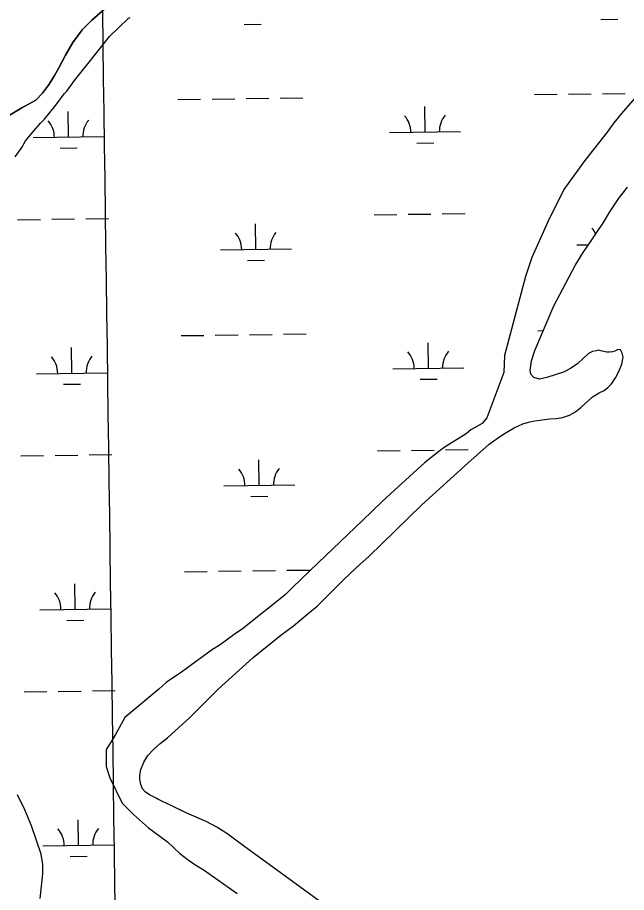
# Model space of a CAD drawing. Extents: x 3767014 to 3805179, y 361544 to 387384.
# Drawn here: x 3789488 to 3790346, y 380182 to 381414 of the extents above; entities that cross this region are included whole.
import ezdxf

# ---------------------------------------------------------------- set-up
doc = ezdxf.new("R2010")
doc.units = 0
for name, color, linetype in [('V-GRID-MAJR', 7, 'Continuous'), ('V-SITE-VEGE', 7, 'Continuous'), ('V-TOPO-SHOR', 7, 'Continuous'), ('V-WETL-SWMP', 7, 'Continuous')]:
    doc.layers.add(name, color=color, linetype=linetype)

msp = doc.modelspace()

# ---------------------------------------------------------------- linework, layer by layer
at = {"layer": 'V-GRID-MAJR'}
msp.add_spline([(3789806.62, 367223.106), (3789722.043, 373279.937), (3789637.419, 379340.141), (3789552.795, 385400.346), (3789552.748, 385403.717)], degree=3, dxfattribs=at)
at = {"layer": 'V-SITE-VEGE'}
for p, q in [((3789644.292, 381413.08), (3789646.946, 381414.409)), ((3789617.756, 381387.844), (3789644.292, 381413.08)), ((3789587.245, 381349.33), (3789617.756, 381387.844)), ((3789568.675, 381325.428), (3789587.245, 381349.33)), ((3789558.065, 381310.819), (3789568.675, 381325.428)), ((3789542.146, 381290.898), (3789554.083, 381306.836)), ((3789554.083, 381306.836), (3789558.065, 381310.819)), ((3790367.803, 381312.597), (3790341.269, 381282.051)), ((3789526.226, 381270.977), (3789542.146, 381290.898)), ((3790341.269, 381282.051), (3790328.004, 381266.115)), ((3789511.634, 381255.042), (3789520.92, 381265.665)), ((3789520.92, 381265.665), (3789526.226, 381270.977)), ((3790328.004, 381266.115), (3790318.721, 381252.834)), ((3789499.697, 381240.431), (3789511.634, 381255.042)), ((3790318.721, 381252.834), (3790286.882, 381212.994)), ((3789485.107, 381217.858), (3789494.39, 381231.138)), ((3789494.39, 381231.138), (3789499.697, 381240.431)), ((3790286.882, 381212.994), (3790269.64, 381189.09)), ((3790269.64, 381189.09), (3790257.7, 381171.828)), ((3790257.7, 381171.828), (3790235.16, 381126.681)), ((3790235.16, 381126.681), (3790212.624, 381076.227)), ((3790212.624, 381076.227), (3790203.344, 381049.673)), ((3790203.344, 381049.673), (3790174.203, 380938.151)), ((3790174.203, 380938.151), (3790172.891, 380914.257)), ((3790172.891, 380914.257), (3790149.031, 380850.525)), ((3790149.031, 380850.525), (3790142.398, 380842.558)), ((3790142.398, 380842.558), (3790126.475, 380833.258)), ((3790119.839, 380827.944), (3790090.649, 380809.344)), ((3790126.475, 380833.258), (3790119.839, 380827.944)), ((3790090.649, 380809.344), (3790081.357, 380802.7)), ((3790081.357, 380802.7), (3790061.457, 380786.761)), ((3790061.457, 380786.761), (3790019, 380748.242)), ((3790019, 380748.242), (3790001.754, 380732.302)), ((3790001.754, 380732.302), (3789973.891, 380705.738)), ((3789973.891, 380705.738), (3789911.533, 380645.969)), ((3789911.533, 380645.969), (3789875.711, 380611.435)), ((3789865.099, 380600.808), (3789805.389, 380552.987)), ((3789875.711, 380611.435), (3789865.099, 380600.808)), ((3789805.389, 380552.987), (3789793.447, 380545.017)), ((3789793.447, 380545.017), (3789773.545, 380530.404)), ((3789773.545, 380530.404), (3789762.928, 380523.76)), ((3789762.928, 380523.76), (3789719.14, 380491.877)), ((3789719.14, 380491.877), (3789697.908, 380477.265)), ((3789697.908, 380477.265), (3789687.295, 380467.967)), ((3789687.295, 380467.967), (3789639.53, 380428.117)), ((3789639.53, 380428.117), (3789626.267, 380404.215)), ((3789626.267, 380404.215), (3789618.311, 380390.935)), ((3789618.311, 380390.935), (3789613.006, 380382.969)), ((3789613.006, 380382.969), (3789613.019, 380359.075)), ((3789613.019, 380359.075), (3789618.337, 380343.147)), ((3789618.337, 380343.147), (3789635.614, 380307.318)), ((3789498.894, 380297.946), (3789488.263, 380319.182)), ((3789635.614, 380307.318), (3789651.552, 380291.396)), ((3789508.198, 380275.387), (3789498.894, 380297.946)), ((3789651.552, 380291.396), (3789672.8, 380272.823)), ((3789521.494, 380235.572), (3789508.198, 380275.387)), ((3789672.8, 380272.823), (3789688.737, 380260.885)), ((3789688.737, 380260.885), (3789699.362, 380252.929)), ((3789699.362, 380252.929), (3789716.627, 380237.008)), ((3789524.158, 380220.972), (3789521.494, 380235.572)), ((3789716.627, 380237.008), (3789728.579, 380227.722)), ((3789524.164, 380207.697), (3789524.158, 380220.972)), ((3789728.579, 380227.722), (3789737.875, 380221.091)), ((3789737.875, 380221.091), (3789751.154, 380213.132)), ((3789520.201, 380173.182), (3789524.164, 380207.697)), ((3789751.154, 380213.132), (3789797.634, 380179.973))]:
    msp.add_line(p, q, dxfattribs=at)
at = {"layer": 'V-TOPO-SHOR'}
for points in [[(3789468.528, 381271.645), (3789494.372, 381287.273), (3789514.33, 381297.778), (3789523.537, 381307.766), (3789531.977, 381319.032), (3789539.905, 381331.832), (3789546.553, 381343.354), (3789555.757, 381361.276), (3789566.496, 381379.198), (3789579.284, 381396.864), (3789592.842, 381410.694), (3789604.354, 381420.68), (3789618.933, 381433.23), (3789639.399, 381452.436), (3789660.119, 381475.997), (3789752.715, 381575.353), (3789858.869, 381687.26), (3789958.113, 381797.371), (3790010.798, 381868.297), (3790039.955, 381904.913), (3790064.513, 381929.497), (3790135.625, 381999.666), (3790194.966, 382066.244), (3790221.91, 382099.098)], [(3790152.511, 380813.192), (3790162.04, 380820.155), (3790173.89, 380828.409), (3790187.8, 380836.404), (3790199.91, 380841.821), (3790207.895, 380844.146), (3790216.656, 380845.954), (3790226.964, 380847.506), (3790237.786, 380848.801), (3790246.805, 380849.579), (3790255.822, 380850.613), (3790265.614, 380854.228), (3790274.113, 380858.613), (3790281.84, 380865.318), (3790298.066, 380880.014), (3790307.342, 380885.431), (3790314.297, 380889.044), (3790319.706, 380892.91), (3790324.598, 380898.325), (3790330.263, 380906.833), (3790334.898, 380915.854), (3790339.272, 380925.906), (3790341.07, 380935.699), (3790339.778, 380941.624), (3790337.2, 380946.005), (3790334.107, 380946.777), (3790329.212, 380944.454), (3790326.12, 380943.164), (3790321.739, 380942.646), (3790318.133, 380942.644), (3790311.69, 380944.186), (3790308.081, 380945.214), (3790306.535, 380945.472), (3790302.926, 380944.954), (3790298.032, 380943.922), (3790292.107, 380940.825), (3790284.638, 380934.122), (3790277.169, 380926.901), (3790267.123, 380919.682), (3790257.076, 380914.523), (3790246.512, 380911.424), (3790233.372, 380907.294), (3790223.067, 380904.967), (3790215.075, 380907.025), (3790211.209, 380911.662), (3790209.916, 380917.073), (3790212.229, 380930.475), (3790216.601, 380945.421), (3790243.622, 381008.313), (3790273.484, 381065.02), (3790284.812, 381083.065), (3790296.141, 381099.822), (3790303.608, 381111.164), (3790313.392, 381125.6), (3790322.403, 381140.55), (3790329.098, 381150.604), (3790335.277, 381160.144), (3790341.455, 381167.877), (3790347.378, 381175.352)], [(3789928.943, 380158.281), (3789806.749, 380247.373), (3789783.289, 380264.625), (3789768.855, 380273.378), (3789753.905, 380281.357), (3789739.728, 380287.536), (3789726.582, 380293.197), (3789716.789, 380298.087), (3789704.673, 380304.264), (3789692.301, 380309.927), (3789682.763, 380314.817), (3789674.258, 380319.194), (3789668.071, 380323.571), (3789664.202, 380327.433), (3789661.88, 380333.618), (3789660.588, 380341.089), (3789660.583, 380346.758), (3789661.868, 380355.005), (3789666.242, 380365.317), (3789671.651, 380374.596), (3789680.097, 380383.259), (3789689.163, 380391.253), (3789699.362, 380399.555), (3789715.744, 380414.098), (3789729.857, 380427.351), (3789741.86, 380438.85), (3789750.72, 380448.03), (3789758.136, 380455.558), (3789770.756, 380467.832), (3789820.002, 380512.542), (3789859.153, 380544.259), (3789876.926, 380557.153), (3789897.789, 380574.43), (3789910.153, 380585.004), (3789920.712, 380595.316), (3789936.164, 380610.786), (3789946.724, 380621.616), (3789957.025, 380631.67), (3789970.933, 380644.306), (3789983.039, 380654.878), (3790057.471, 380727.844), (3790122.633, 380786.892), (3790139.117, 380801.588), (3790152.511, 380813.192)]]:
    msp.add_lwpolyline(points, dxfattribs=at)
at = {"layer": 'V-WETL-SWMP'}
for p, q in [((3789618.935, 381433.231), (3789592.842, 381410.694)), ((3789592.842, 381410.694), (3789579.284, 381396.865)), ((3789807.63, 381404.717), (3789831.628, 381405.05)), ((3790309.49, 381411.688), (3790333.487, 381412.022)), ((3789579.284, 381396.865), (3789566.497, 381379.198)), ((3789566.497, 381379.198), (3789555.757, 381361.276)), ((3789555.757, 381361.276), (3789546.554, 381343.355)), ((3789546.554, 381343.355), (3789539.906, 381331.833)), ((3789539.906, 381331.833), (3789531.979, 381319.032)), ((3789531.979, 381319.032), (3789523.539, 381307.766)), ((3789523.539, 381307.766), (3789514.331, 381297.779)), ((3790216.108, 381305.741), (3790248.105, 381306.185)), ((3790264.104, 381306.408), (3790296.101, 381306.852)), ((3790312.099, 381307.074), (3790344.096, 381307.519)), ((3789514.331, 381297.779), (3789494.373, 381287.275)), ((3789714.249, 381298.77), (3789746.246, 381299.214)), ((3789762.244, 381299.436), (3789794.241, 381299.881)), ((3789810.24, 381300.103), (3789842.236, 381300.547)), ((3789858.235, 381300.77), (3789890.232, 381301.214)), ((3789494.373, 381287.275), (3789468.531, 381271.648)), ((3789560.377, 381245.885), (3789559.877, 381281.882)), ((3790062.236, 381252.857), (3790061.736, 381288.853)), ((3790012.241, 381252.162), (3790112.231, 381253.551)), ((3789510.381, 381245.191), (3789610.372, 381246.58)), ((3789548.592, 381230.289), (3789572.59, 381230.622)), ((3790050.452, 381237.26), (3790074.449, 381237.594)), ((3790335.277, 381160.144), (3790347.38, 381175.354)), ((3790329.098, 381150.606), (3790335.277, 381160.144)), ((3790322.404, 381140.552), (3790329.098, 381150.606)), ((3789488.579, 381129.445), (3789520.576, 381129.889)), ((3789536.574, 381130.111), (3789568.571, 381130.556)), ((3789584.57, 381130.778), (3789616.567, 381131.223)), ((3789990.439, 381136.416), (3790022.435, 381136.861)), ((3790038.434, 381137.083), (3790070.431, 381137.527)), ((3790086.429, 381137.75), (3790118.426, 381138.194)), ((3790313.393, 381125.601), (3790322.404, 381140.552)), ((3789824.036, 381087.67), (3789823.536, 381123.667)), ((3790303.609, 381111.165), (3790313.393, 381125.601)), ((3790296.142, 381099.823), (3790303.609, 381111.165)), ((3790275.9, 381093.947), (3790292.324, 381094.175)), ((3790284.813, 381083.067), (3790296.142, 381099.823)), ((3789774.04, 381086.976), (3789874.031, 381088.365)), ((3790273.485, 381065.022), (3790284.813, 381083.067)), ((3789812.251, 381072.074), (3789836.249, 381072.407)), ((3790243.624, 381008.314), (3790273.485, 381065.022)), ((3790216.602, 380945.423), (3790243.624, 381008.314)), ((3790220.729, 380973.098), (3790228.54, 380973.207)), ((3789718.87, 380966.127), (3789750.867, 380966.571)), ((3789766.865, 380966.793), (3789798.862, 380967.238)), ((3789814.86, 380967.46), (3789846.857, 380967.905)), ((3789862.856, 380968.127), (3789894.853, 380968.571)), ((3789564.997, 380913.242), (3789564.497, 380949.239)), ((3790066.857, 380920.214), (3790066.357, 380956.21)), ((3790212.23, 380930.475), (3790216.602, 380945.423)), ((3790302.928, 380944.956), (3790298.033, 380943.922)), ((3790306.536, 380945.473), (3790302.928, 380944.956)), ((3790308.082, 380945.216), (3790306.536, 380945.473)), ((3790311.69, 380944.188), (3790308.082, 380945.216)), ((3790334.108, 380946.777), (3790329.213, 380944.455)), ((3790337.2, 380946.006), (3790334.108, 380946.777)), ((3790339.78, 380941.626), (3790337.2, 380946.006)), ((3790284.638, 380934.123), (3790277.169, 380926.903)), ((3790292.108, 380940.827), (3790284.638, 380934.123)), ((3790298.033, 380943.922), (3790292.108, 380940.827)), ((3790318.133, 380942.645), (3790311.69, 380944.188)), ((3790321.741, 380942.647), (3790318.133, 380942.645)), ((3790326.121, 380943.165), (3790321.741, 380942.647)), ((3790329.213, 380944.455), (3790326.121, 380943.165)), ((3790339.273, 380925.907), (3790341.071, 380935.7)), ((3790341.071, 380935.7), (3790339.78, 380941.626)), ((3790016.862, 380919.519), (3790116.852, 380920.908)), ((3790209.918, 380917.074), (3790212.23, 380930.475)), ((3790277.169, 380926.903), (3790267.124, 380919.682)), ((3790334.898, 380915.855), (3790339.273, 380925.907)), ((3789515.002, 380912.548), (3789614.993, 380913.937)), ((3790211.21, 380911.663), (3790209.918, 380917.074)), ((3790215.077, 380907.027), (3790211.21, 380911.663)), ((3790246.513, 380911.425), (3790233.373, 380907.294)), ((3790257.077, 380914.523), (3790246.513, 380911.425)), ((3790267.124, 380919.682), (3790257.077, 380914.523)), ((3790330.264, 380906.833), (3790334.898, 380915.855)), ((3789553.213, 380897.646), (3789577.211, 380897.98)), ((3790055.072, 380904.618), (3790079.07, 380904.951)), ((3790223.067, 380904.969), (3790215.077, 380907.027)), ((3790233.373, 380907.294), (3790223.067, 380904.969)), ((3790319.707, 380892.912), (3790324.6, 380898.326)), ((3790324.6, 380898.326), (3790330.264, 380906.833)), ((3790298.068, 380880.015), (3790307.342, 380885.432)), ((3790307.342, 380885.432), (3790314.298, 380889.044)), ((3790314.298, 380889.044), (3790319.707, 380892.912)), ((3790281.842, 380865.318), (3790298.068, 380880.015)), ((3790265.614, 380854.228), (3790274.115, 380858.614)), ((3790274.115, 380858.614), (3790281.842, 380865.318)), ((3790216.658, 380845.955), (3790226.964, 380847.507)), ((3790226.964, 380847.507), (3790237.786, 380848.802)), ((3790237.786, 380848.802), (3790246.805, 380849.58)), ((3790246.805, 380849.58), (3790255.824, 380850.615)), ((3790255.824, 380850.615), (3790265.614, 380854.228)), ((3790173.891, 380828.409), (3790187.802, 380836.405)), ((3790187.802, 380836.405), (3790199.91, 380841.823)), ((3790199.91, 380841.823), (3790207.897, 380844.146)), ((3790207.897, 380844.146), (3790216.658, 380845.955)), ((3790162.042, 380820.156), (3790173.891, 380828.409)), ((3790139.118, 380801.59), (3790152.511, 380813.193)), ((3790152.511, 380813.193), (3790162.042, 380820.156)), ((3789493.2, 380796.802), (3789525.197, 380797.246)), ((3789541.195, 380797.469), (3789573.192, 380797.913)), ((3789589.191, 380798.135), (3789621.188, 380798.58)), ((3789995.059, 380803.773), (3790027.056, 380804.218)), ((3790043.055, 380804.44), (3790075.052, 380804.884)), ((3790091.05, 380805.107), (3790123.047, 380805.551)), ((3790122.634, 380786.892), (3790139.118, 380801.59)), ((3789828.657, 380755.027), (3789828.156, 380791.024)), ((3790057.473, 380727.846), (3790122.634, 380786.892)), ((3789778.661, 380754.333), (3789878.652, 380755.722)), ((3789816.872, 380739.431), (3789840.87, 380739.764)), ((3789983.041, 380654.879), (3790057.473, 380727.846)), ((3789970.936, 380644.307), (3789983.041, 380654.879)), ((3789957.028, 380631.672), (3789970.936, 380644.307)), ((3789723.491, 380633.484), (3789755.488, 380633.928)), ((3789771.486, 380634.151), (3789803.483, 380634.595)), ((3789819.481, 380634.817), (3789851.478, 380635.262)), ((3789867.477, 380635.484), (3789899.474, 380635.928)), ((3789946.726, 380621.617), (3789957.028, 380631.672)), ((3789569.618, 380580.599), (3789569.118, 380616.596)), ((3789936.166, 380610.788), (3789946.726, 380621.617)), ((3789920.714, 380595.318), (3789936.166, 380610.788)), ((3789910.154, 380585.005), (3789920.714, 380595.318)), ((3789519.623, 380579.905), (3789619.614, 380581.294)), ((3789897.791, 380574.432), (3789910.154, 380585.005)), ((3789557.834, 380565.003), (3789581.832, 380565.337)), ((3789876.928, 380557.156), (3789897.791, 380574.432)), ((3789859.155, 380544.261), (3789876.928, 380557.156)), ((3789820.004, 380512.544), (3789859.155, 380544.261)), ((3789770.758, 380467.833), (3789820.004, 380512.544)), ((3789497.821, 380464.159), (3789529.818, 380464.603)), ((3789545.816, 380464.826), (3789577.813, 380465.27)), ((3789593.812, 380465.492), (3789625.809, 380465.937)), ((3789758.138, 380455.56), (3789770.758, 380467.833)), ((3789741.862, 380438.853), (3789758.138, 380455.56)), ((3789715.746, 380414.1), (3789729.86, 380427.353)), ((3789729.86, 380427.353), (3789741.862, 380438.853)), ((3789699.365, 380399.557), (3789715.746, 380414.1)), ((3789680.099, 380383.261), (3789689.165, 380391.254)), ((3789689.165, 380391.254), (3789699.365, 380399.557)), ((3789671.652, 380374.598), (3789680.099, 380383.261)), ((3789661.87, 380355.008), (3789666.245, 380365.318)), ((3789666.245, 380365.318), (3789671.652, 380374.598)), ((3789660.586, 380346.761), (3789661.87, 380355.008)), ((3789660.59, 380341.092), (3789660.586, 380346.761)), ((3789661.882, 380333.62), (3789660.59, 380341.092)), ((3789664.205, 380327.436), (3789661.882, 380333.62)), ((3789668.072, 380323.573), (3789664.205, 380327.436)), ((3789674.259, 380319.196), (3789668.072, 380323.573)), ((3789692.303, 380309.929), (3789674.259, 380319.196)), ((3789704.675, 380304.267), (3789692.303, 380309.929)), ((3789726.585, 380293.199), (3789704.675, 380304.267)), ((3789753.906, 380281.36), (3789726.585, 380293.199)), ((3789574.239, 380247.957), (3789573.739, 380283.953)), ((3789768.857, 380273.38), (3789753.906, 380281.36)), ((3789783.292, 380264.627), (3789768.857, 380273.38)), ((3789806.751, 380247.375), (3789783.292, 380264.627)), ((3789524.244, 380247.262), (3789624.235, 380248.651)), ((3789928.945, 380158.282), (3789806.751, 380247.375)), ((3789562.455, 380232.36), (3789586.453, 380232.694))]:
    msp.add_line(p, q, dxfattribs=at)
for centre, start, end in [((3789505.132, 381245.593), 0.024037, 41.567696), ((3789615.608, 381247.127), 140.024034, 181.567693), ((3790006.992, 381252.564), 0.024037, 41.567696), ((3790117.467, 381254.099), 140.024034, 181.567693), ((3790270.651, 381094.349), 25.39776, 41.567696), ((3789768.791, 381087.378), 0.024037, 41.567696), ((3789879.267, 381088.912), 140.024034, 181.567693), ((3789509.753, 380912.95), 0.024037, 41.567696), ((3789620.229, 380914.484), 140.024034, 181.567693), ((3790011.613, 380919.921), 0.024037, 41.567696), ((3790122.088, 380921.456), 140.024034, 181.567693), ((3789773.412, 380754.735), 0.024037, 41.567696), ((3789883.888, 380756.269), 140.024034, 181.567693), ((3789514.374, 380580.307), 0.024037, 41.567696), ((3789624.849, 380581.842), 140.024034, 181.567693), ((3789518.995, 380247.664), 0.024037, 41.567696), ((3789629.47, 380249.199), 140.024034, 181.567693)]:
    msp.add_arc(centre, 35.246, start, end, dxfattribs=at)

doc.saveas('drawing.dxf')
